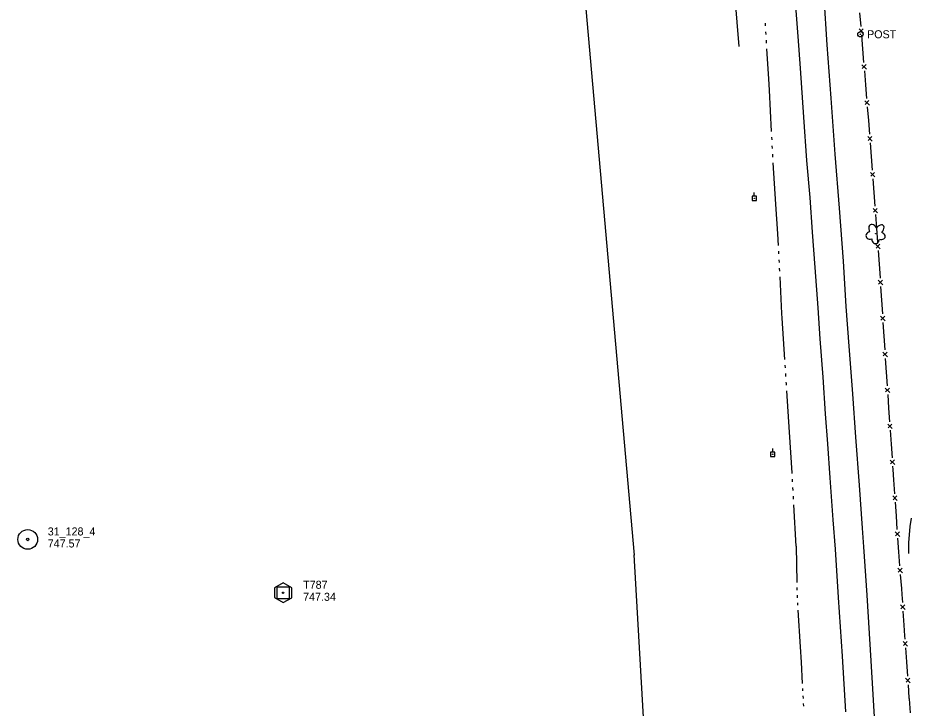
# Model space of a CAD drawing. Extents: x 589250 to 1188077, y 162953 to 363065.
# Drawn here: x 593418 to 594088, y 171341 to 171858 of the extents above; entities that cross this region are included whole.
import ezdxf

# ---------------------------------------------------------------- set-up
doc = ezdxf.new("R2010")
doc.units = 0
for name, color, linetype in [('E_DRN_DrainTile', 7, 'Continuous'), ('E_FEN_P', 7, 'Continuous'), ('E_LAND_Vegetation', 7, 'Continuous'), ('E_MAP_Control', 7, 'Continuous'), ('E_MAP_Limits', 7, 'Continuous'), ('E_MAP_PassPoints', 7, 'Continuous'), ('E_MISCPROP', 7, 'Continuous'), ('E_RDWY', 7, 'Continuous'), ('E_UTL_EPowerPole', 7, 'Continuous'), ('E_WTR_FlowLine', 7, 'Continuous')]:
    doc.layers.add(name, color=color, linetype=linetype)

msp = doc.modelspace()

# ---------------------------------------------------------------- linework, layer by layer
at = {"layer": 'E_DRN_DrainTile'}
msp.add_lwpolyline([(593955.64, 171873.28), (593958.61, 171836.73), (593958.61, 171836.73), (593958.61, 171836.73)], dxfattribs=at)
at = {"layer": 'E_FEN_P'}
for p, q in [((594049.2, 171861.81), (594050.03, 171851.54)), ((594048.72, 171849.85), (594052.13, 171846.52)), ((594051.85, 171849.94), (594049.02, 171847)), ((594050.55, 171845.19), (594051.38, 171834.92)), ((594051.38, 171834.92), (594052.21, 171824.66)), ((594054.02, 171823.05), (594051.19, 171820.12)), ((594050.9, 171822.96), (594054.3, 171819.64)), ((594052.72, 171818.31), (594053.55, 171808.04)), ((594053.55, 171808.04), (594054.38, 171797.78)), ((594053.07, 171796.08), (594056.47, 171792.76)), ((594056.2, 171796.17), (594053.36, 171793.23)), ((594054.89, 171791.42), (594055.72, 171781.16)), ((594055.72, 171781.16), (594056.55, 171770.89)), ((594055.24, 171769.2), (594058.64, 171765.87)), ((594058.37, 171769.28), (594055.54, 171766.35)), ((594057.06, 171764.54), (594057.83, 171754.27)), ((594057.83, 171754.27), (594058.59, 171744)), ((594057.27, 171742.31), (594060.65, 171738.97)), ((594060.39, 171742.38), (594057.54, 171739.46)), ((594059.06, 171737.64), (594059.83, 171727.37)), ((594059.83, 171727.37), (594060.59, 171717.1)), ((594059.27, 171715.41), (594062.65, 171712.07)), ((594062.4, 171715.48), (594059.54, 171712.56)), ((594061.06, 171710.74), (594061.83, 171700.47)), ((594061.83, 171700.47), (594062.59, 171690.2)), ((594061.27, 171688.52), (594064.65, 171685.17)), ((594064.4, 171688.59), (594061.54, 171685.67)), ((594063.06, 171683.85), (594063.83, 171673.58)), ((594063.83, 171673.58), (594064.05, 171670.54)), ((594064.05, 171670.54), (594064.52, 171663.3)), ((594063.18, 171661.63), (594066.53, 171658.25)), ((594066.31, 171661.67), (594063.43, 171658.77)), ((594064.93, 171656.94), (594065.6, 171646.66)), ((594065.6, 171646.66), (594066.27, 171636.39)), ((594064.93, 171634.71), (594068.28, 171631.34)), ((594068.06, 171634.75), (594065.18, 171631.86)), ((594066.68, 171630.03), (594067.35, 171619.75)), ((594067.35, 171619.75), (594068.02, 171609.47)), ((594066.68, 171607.8), (594070.03, 171604.42)), ((594069.81, 171607.84), (594066.93, 171604.95)), ((594068.43, 171603.11), (594069.1, 171592.84)), ((594069.1, 171592.84), (594069.77, 171582.56)), ((594068.43, 171580.88), (594071.8, 171577.51)), ((594071.56, 171580.93), (594068.69, 171578.03)), ((594070.2, 171576.2), (594070.91, 171565.92)), ((594070.91, 171565.92), (594071.61, 171555.65)), ((594070.28, 171553.97), (594073.65, 171550.61)), ((594073.41, 171554.02), (594070.54, 171551.12)), ((594072.05, 171549.29), (594072.76, 171539.02)), ((594072.76, 171539.02), (594073.46, 171528.74)), ((594072.13, 171527.06), (594075.5, 171523.7)), ((594075.26, 171527.11), (594072.39, 171524.21)), ((594073.9, 171522.38), (594074.07, 171519.99)), ((594074.07, 171519.99), (594074.61, 171512.11)), ((594074.61, 171512.11), (594075.32, 171501.84)), ((594073.99, 171500.15), (594077.35, 171496.79)), ((594077.12, 171500.21), (594074.25, 171497.3)), ((594075.76, 171495.48), (594076.47, 171485.2)), ((594076.47, 171485.2), (594077.18, 171474.93)), ((594075.85, 171473.25), (594079.22, 171469.89)), ((594078.98, 171473.3), (594076.11, 171470.4)), ((594077.62, 171468.57), (594078.33, 171458.29)), ((594078.33, 171458.29), (594079.16, 171447.81)), ((594077.82, 171446.08), (594081.28, 171442.68)), ((594081.01, 171446.16), (594078.11, 171443.17)), ((594079.67, 171441.32), (594080.5, 171430.83)), ((594080.5, 171430.83), (594080.85, 171426.32)), ((594080.85, 171426.32), (594081.25, 171420.34)), ((594079.89, 171418.63), (594083.31, 171415.18)), ((594083.08, 171418.67), (594080.15, 171415.71)), ((594081.68, 171413.84), (594082.38, 171403.34)), ((594082.38, 171403.34), (594082.91, 171395.38)), ((594082.91, 171395.38), (594083.08, 171392.85)), ((594081.73, 171391.13), (594085.17, 171387.7)), ((594084.92, 171391.19), (594082, 171388.22)), ((594083.54, 171386.35), (594084.28, 171375.86)), ((594084.28, 171375.86), (594085.02, 171365.37)), ((594083.66, 171363.65), (594087.11, 171360.22)), ((594086.86, 171363.71), (594083.94, 171360.74)), ((594085.48, 171358.87), (594086.18, 171348.96)), ((594086.18, 171348.96), (594086.22, 171348.38)), ((594086.22, 171348.38), (594086.98, 171337.89))]:
    msp.add_line(p, q, dxfattribs=at)
at = {"layer": 'E_LAND_Vegetation'}
msp.add_circle((594061.18, 171696.49), 0.128, dxfattribs=at)
for centre, major_axis, ratio in [((594059.24, 171699.44), (2.08, -3.67), 0.691916), ((594063.75, 171699.13), (-3.18, -3.54), 0.560249), ((594057.47, 171695.28), (3.48, 0.98), 0.782863), ((594064.87, 171694.91), (-3.41, 1.23), 0.716896), ((594061.11, 171692.51), (0.05, 3.45), 0.832022)]:
    msp.add_ellipse(centre, major_axis=major_axis, ratio=ratio, start_param=1.570796, end_param=4.712389, dxfattribs=at)
at = {"layer": 'E_MAP_Control'}
for p, q in [((593612.71, 171423.16), (593612.71, 171432.16)), ((593612.71, 171432.16), (593621.71, 171432.16)), ((593612.71, 171423.16), (593612.71, 171432.16)), ((593612.71, 171432.16), (593621.71, 171432.16)), ((593621.71, 171432.16), (593621.71, 171423.16)), ((593621.71, 171432.16), (593621.71, 171423.16)), ((593621.71, 171423.16), (593612.71, 171423.16)), ((593621.71, 171423.16), (593612.71, 171423.16))]:
    msp.add_line(p, q, dxfattribs=at)
msp.add_lwpolyline([(593610.8, 171431.43), (593610.8, 171424.04), (593617.26, 171420.31), (593623.65, 171423.97), (593623.65, 171431.3), (593617.13, 171435.03)], close=True, dxfattribs=at)
msp.add_lwpolyline([(593610.8, 171431.43), (593610.8, 171424.04), (593617.26, 171420.31), (593623.65, 171423.97), (593623.65, 171431.3), (593617.13, 171435.03)], close=True, dxfattribs=at)
msp.add_circle((593617.21, 171427.66), 0.546, dxfattribs=at)
msp.add_circle((593617.21, 171427.66), 0.546, dxfattribs=at)
at = {"layer": 'E_MAP_Limits'}
for p, q in [((593826.71, 172059.08), (593880.28, 171455.71)), ((593914.91, 170855.75), (593880.25, 171456.06))]:
    msp.add_line(p, q, dxfattribs=at)
at = {"layer": 'E_MAP_PassPoints'}
for radius in [7.38, 7.38, 0.945, 0.945]:
    msp.add_circle((593425.84, 171467.62), radius, dxfattribs=at)
at = {"layer": 'E_MISCPROP'}
for radius in [2, 0.25]:
    msp.add_circle((594049.77, 171845.79), radius, dxfattribs=at)
at = {"layer": 'E_RDWY'}
for p, q in [((594000.43, 171878.11), (594002.84, 171844.03)), ((594022.15, 171878.87), (594024.63, 171837.89)), ((594002.84, 171844.03), (594004.58, 171820.47)), ((594024.63, 171837.89), (594027.72, 171798.06)), ((594004.58, 171820.47), (594007.21, 171783.71)), ((594027.72, 171798.06), (594030.59, 171755.94)), ((594007.21, 171783.71), (594009.42, 171751.35)), ((594009.42, 171751.35), (594011.78, 171723.59)), ((594030.59, 171755.94), (594033.83, 171715.73)), ((594011.78, 171723.59), (594013.55, 171697.55)), ((594033.83, 171715.73), (594036.9, 171675.91)), ((594013.55, 171697.55), (594015.71, 171671.13)), ((594036.9, 171675.91), (594038.94, 171642.01)), ((594015.71, 171671.13), (594017.9, 171641.07)), ((594017.9, 171641.07), (594019.39, 171617.9)), ((594038.94, 171642.01), (594041.12, 171612.34)), ((594019.39, 171617.9), (594021.62, 171589.14)), ((594041.12, 171612.34), (594043.75, 171576.53)), ((594021.62, 171589.14), (594023.4, 171561.75)), ((594043.75, 171576.53), (594046.15, 171544.17)), ((594023.4, 171561.75), (594025.14, 171539.16)), ((594046.15, 171544.17), (594048.72, 171508.18)), ((594025.14, 171539.16), (594026.84, 171513.69)), ((594026.84, 171513.69), (594029.04, 171482.29)), ((594048.72, 171508.18), (594051.13, 171476.01)), ((594029.04, 171482.29), (594030.76, 171460.26)), ((594051.13, 171476.01), (594052.02, 171462.03)), ((594052.02, 171462.03), (594054.53, 171425.98)), ((594030.76, 171460.26), (594033.14, 171424.19)), ((594033.14, 171424.19), (594036, 171380.16)), ((594054.53, 171425.98), (594057.69, 171376.63)), ((594036, 171380.16), (594038.48, 171338.54)), ((594057.69, 171376.63), (594060.65, 171326.25))]:
    msp.add_line(p, q, dxfattribs=at)
at = {"layer": 'E_UTL_EPowerPole'}
for points in [[(593971.92, 171724.67), (593968.56, 171724.67)], [(593968.56, 171724.67), (593968.56, 171721.31)], [(593970.24, 171724.67), (593970.24, 171727.31)], [(593971.92, 171721.31), (593971.92, 171724.67)], [(593968.56, 171721.31), (593971.92, 171721.31)], [(593984.08, 171533.04), (593984.08, 171535.68)], [(593985.75, 171533.04), (593982.4, 171533.04)], [(593982.4, 171533.04), (593982.4, 171529.68)], [(593982.4, 171529.68), (593985.75, 171529.68)], [(593985.75, 171529.68), (593985.75, 171533.04)]]:
    msp.add_lwpolyline(points, dxfattribs=at)
for centre in [(593970.27, 171722.99), (593984.11, 171531.36)]:
    msp.add_circle(centre, 0.217, dxfattribs=at)
at = {"layer": 'E_WTR_FlowLine'}
for p, q in [((593978.76, 171851.99), (593978.63, 171854.12)), ((593979.14, 171845.59), (593979.01, 171847.72)), ((593979.52, 171839.19), (593979.4, 171841.32)), ((593981.13, 171812.32), (593979.78, 171834.92)), ((593981.57, 171803.99), (593981.13, 171812.32)), ((593983.2, 171773.04), (593981.57, 171803.99)), ((593983.54, 171766.64), (593983.43, 171768.78)), ((593983.88, 171760.24), (593983.77, 171762.37)), ((593984.11, 171755.96), (593984.11, 171755.97)), ((593984.25, 171753.84), (593984.11, 171755.96)), ((593986.51, 171718.65), (593984.52, 171749.58)), ((593987.94, 171696.31), (593986.51, 171718.65)), ((593988.38, 171687.72), (593987.94, 171696.31)), ((593988.7, 171681.32), (593988.59, 171683.45)), ((593989.03, 171674.92), (593988.92, 171677.05)), ((593989.35, 171668.52), (593989.24, 171670.65)), ((593990.96, 171636.66), (593989.56, 171664.25)), ((593991.17, 171633.3), (593990.96, 171636.66)), ((593993.16, 171602.38), (593991.17, 171633.3)), ((593993.57, 171595.98), (593993.43, 171598.11)), ((593993.98, 171589.58), (593993.85, 171591.72)), ((593994.31, 171584.42), (593994.26, 171585.32)), ((593994.39, 171583.19), (593994.31, 171584.42)), ((593996.66, 171548), (593994.67, 171578.92)), ((593998.63, 171517.38), (593996.66, 171548)), ((593998.65, 171517.08), (593998.63, 171517.38)), ((593998.99, 171510.67), (593998.88, 171512.81)), ((593999.34, 171504.27), (593999.22, 171506.41)), ((593999.69, 171497.87), (593999.57, 171500.01)), ((594001.6, 171462.66), (593999.92, 171493.6)), ((594087.78, 171483.47), (594086.93, 171477.23)), ((594086.93, 171477.23), (594085.74, 171465.14)), ((594001.6, 171462.66), (594002.02, 171435.29)), ((594085.74, 171465.14), (594085.81, 171456.98)), ((594002.08, 171431.51), (594002.11, 171429.62)), ((594002.3, 171425.85), (594002.42, 171423.97)), ((594002.65, 171420.2), (594002.76, 171418.31)), ((594002.99, 171414.54), (594004.66, 171387.22)), ((594004.66, 171387.22), (594005.36, 171375.68)), ((594005.36, 171375.68), (594006.2, 171359.88)), ((594006.4, 171356.11), (594006.5, 171354.23)), ((594006.7, 171350.45), (594006.8, 171348.57)), ((594007, 171344.8), (594007.1, 171342.91))]:
    msp.add_line(p, q, dxfattribs=at)

# ---------------------------------------------------------------- texts
at = {"layer": 'E_MAP_Control'}
for s, p in [('T787', (593632.22, 171430.67)), ('T787', (593632.22, 171430.67)), ('747.34', (593632.22, 171421.67)), ('747.34', (593632.22, 171421.67))]:
    msp.add_text(s, height=6, dxfattribs=at).set_placement(p)
at = {"layer": 'E_MAP_PassPoints'}
for s, p in [('31_128_4', (593440.84, 171470.6)), ('31_128_4', (593440.84, 171470.6)), ('747.57', (593440.84, 171461.6)), ('747.57', (593440.84, 171461.6))]:
    msp.add_text(s, height=6, dxfattribs=at).set_placement(p)
at = {"layer": 'E_MISCPROP'}
msp.add_text('POST', height=6, dxfattribs=at).set_placement((594054.77, 171842.79))

doc.saveas('drawing.dxf')
